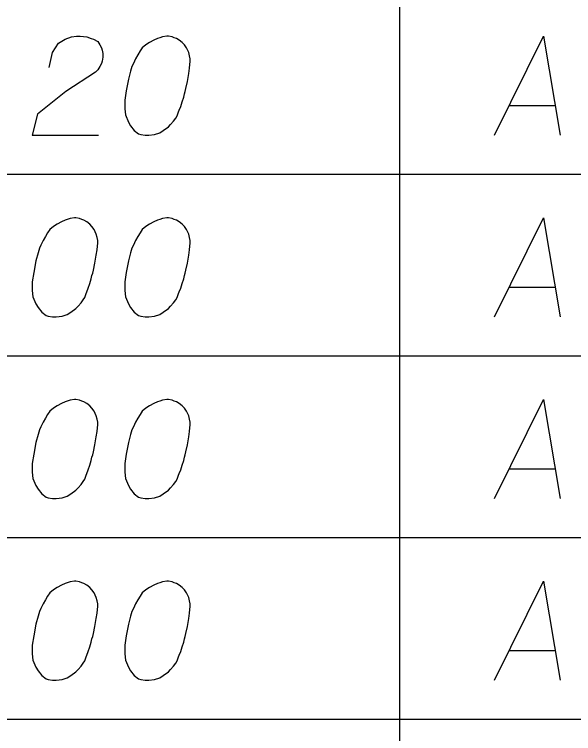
# Model space of a CAD drawing. Extents: x 2074207 to 2076812, y 516372 to 523312.
# Drawn here: x 2076426.41 to 2076453.5, y 517847.82 to 517882.66 of the extents above; entities that cross this region are included whole.
import ezdxf

# ---------------------------------------------------------------- set-up
doc = ezdxf.new("R2010")
doc.units = 0
doc.layers.add('Prop DirtTable_ Soil Test Results - Outline (Minor)', color=7, linetype='Continuous')
doc.layers.add('Prop DirtTable_ Soil Test Results - Tx (Sample Data)', color=7, linetype='Continuous')

msp = doc.modelspace()

# ---------------------------------------------------------------- linework, layer by layer
at = {"layer": 'Prop DirtTable_ Soil Test Results - Outline (Minor)'}
for p, q in [((2076445.063, 517883.718), (2076445.063, 517874.918)), ((2076260.609, 517874.918), (2076811.903, 517874.918)), ((2076260.609, 517874.918), (2076811.903, 517874.918)), ((2076445.063, 517874.918), (2076445.063, 517866.118)), ((2076260.609, 517866.118), (2076811.903, 517866.118)), ((2076260.609, 517866.118), (2076811.903, 517866.118)), ((2076445.063, 517866.118), (2076445.063, 517857.318)), ((2076260.609, 517857.318), (2076811.903, 517857.318)), ((2076260.609, 517857.318), (2076811.903, 517857.318)), ((2076445.063, 517857.318), (2076445.063, 517848.518)), ((2076260.609, 517848.518), (2076811.903, 517848.518)), ((2076260.609, 517848.518), (2076811.903, 517848.518)), ((2076445.063, 517848.518), (2076445.063, 517839.718))]:
    msp.add_line(p, q, dxfattribs=at)
at = {"layer": 'Prop DirtTable_ Soil Test Results - Tx (Sample Data)'}
for points in [[(2076428.087, 517880.095), (2076428.263, 517880.813), (2076428.546, 517881.267), (2076428.863, 517881.456), (2076429.18, 517881.569), (2076429.427, 517881.607), (2076429.604, 517881.607), (2076429.921, 517881.569), (2076430.133, 517881.493), (2076430.239, 517881.456), (2076430.45, 517881.342), (2076430.556, 517881.191), (2076430.627, 517881.04), (2076430.662, 517880.926), (2076430.697, 517880.775), (2076430.697, 517880.586), (2076430.662, 517880.397), (2076430.627, 517880.284), (2076430.556, 517880.133), (2076430.45, 517879.982), (2076430.345, 517879.868), (2076428.898, 517878.923), (2076427.523, 517877.827), (2076427.276, 517876.807), (2076430.486, 517876.807)], [(2076433.872, 517881.607), (2076433.802, 517881.607), (2076433.59, 517881.569), (2076433.449, 517881.531), (2076433.343, 517881.493), (2076433.167, 517881.418), (2076432.955, 517881.304), (2076432.779, 517881.191), (2076432.602, 517881.04), (2076432.496, 517880.889), (2076432.391, 517880.7), (2076432.285, 517880.511), (2076432.179, 517880.284), (2076432.108, 517880.133), (2076432.038, 517879.906), (2076431.932, 517879.528), (2076431.826, 517878.961), (2076431.756, 517878.508), (2076431.756, 517878.092), (2076431.791, 517877.789), (2076431.932, 517877.449), (2076432.038, 517877.26), (2076432.214, 517877.034), (2076432.426, 517876.882), (2076432.532, 517876.845), (2076432.743, 517876.807), (2076432.92, 517876.807), (2076433.202, 517876.845), (2076433.449, 517876.92), (2076433.625, 517877.034), (2076433.872, 517877.223), (2076433.978, 517877.336), (2076434.119, 517877.487), (2076434.225, 517877.638), (2076434.295, 517877.752), (2076434.366, 517877.941), (2076434.401, 517878.016), (2076434.472, 517878.205), (2076434.542, 517878.432), (2076434.613, 517878.659), (2076434.648, 517878.81), (2076434.683, 517878.923), (2076434.719, 517879.075), (2076434.789, 517879.415), (2076434.825, 517879.604), (2076434.86, 517879.793), (2076434.895, 517880.057), (2076434.93, 517880.397), (2076434.93, 517880.511), (2076434.895, 517880.662), (2076434.86, 517880.813), (2076434.754, 517881.04), (2076434.648, 517881.191), (2076434.542, 517881.304), (2076434.401, 517881.418), (2076434.26, 517881.493), (2076434.154, 517881.531), (2076434.049, 517881.569), (2076433.872, 517881.607)], [(2076449.676, 517876.807), (2076452.039, 517881.607), (2076452.85, 517876.807)], [(2076450.381, 517878.243), (2076452.603, 517878.243)], [(2076429.392, 517872.807), (2076429.322, 517872.807), (2076429.11, 517872.769), (2076428.969, 517872.731), (2076428.863, 517872.693), (2076428.687, 517872.618), (2076428.475, 517872.504), (2076428.299, 517872.391), (2076428.122, 517872.24), (2076428.016, 517872.089), (2076427.911, 517871.9), (2076427.805, 517871.711), (2076427.699, 517871.484), (2076427.628, 517871.333), (2076427.558, 517871.106), (2076427.452, 517870.728), (2076427.346, 517870.161), (2076427.276, 517869.708), (2076427.276, 517869.292), (2076427.311, 517868.989), (2076427.452, 517868.649), (2076427.558, 517868.46), (2076427.734, 517868.234), (2076427.946, 517868.082), (2076428.052, 517868.045), (2076428.263, 517868.007), (2076428.44, 517868.007), (2076428.722, 517868.045), (2076428.969, 517868.12), (2076429.145, 517868.234), (2076429.392, 517868.423), (2076429.498, 517868.536), (2076429.639, 517868.687), (2076429.745, 517868.838), (2076429.815, 517868.952), (2076429.886, 517869.141), (2076429.921, 517869.216), (2076429.992, 517869.405), (2076430.062, 517869.632), (2076430.133, 517869.859), (2076430.168, 517870.01), (2076430.203, 517870.123), (2076430.239, 517870.275), (2076430.309, 517870.615), (2076430.345, 517870.804), (2076430.38, 517870.993), (2076430.415, 517871.257), (2076430.45, 517871.597), (2076430.45, 517871.711), (2076430.415, 517871.862), (2076430.38, 517872.013), (2076430.274, 517872.24), (2076430.168, 517872.391), (2076430.062, 517872.504), (2076429.921, 517872.618), (2076429.78, 517872.693), (2076429.674, 517872.731), (2076429.569, 517872.769), (2076429.392, 517872.807)], [(2076433.872, 517872.807), (2076433.802, 517872.807), (2076433.59, 517872.769), (2076433.449, 517872.731), (2076433.343, 517872.693), (2076433.167, 517872.618), (2076432.955, 517872.504), (2076432.779, 517872.391), (2076432.602, 517872.24), (2076432.496, 517872.089), (2076432.391, 517871.9), (2076432.285, 517871.711), (2076432.179, 517871.484), (2076432.108, 517871.333), (2076432.038, 517871.106), (2076431.932, 517870.728), (2076431.826, 517870.161), (2076431.756, 517869.708), (2076431.756, 517869.292), (2076431.791, 517868.989), (2076431.932, 517868.649), (2076432.038, 517868.46), (2076432.214, 517868.234), (2076432.426, 517868.082), (2076432.532, 517868.045), (2076432.743, 517868.007), (2076432.92, 517868.007), (2076433.202, 517868.045), (2076433.449, 517868.12), (2076433.625, 517868.234), (2076433.872, 517868.423), (2076433.978, 517868.536), (2076434.119, 517868.687), (2076434.225, 517868.838), (2076434.295, 517868.952), (2076434.366, 517869.141), (2076434.401, 517869.216), (2076434.472, 517869.405), (2076434.542, 517869.632), (2076434.613, 517869.859), (2076434.648, 517870.01), (2076434.683, 517870.123), (2076434.719, 517870.275), (2076434.789, 517870.615), (2076434.825, 517870.804), (2076434.86, 517870.993), (2076434.895, 517871.257), (2076434.93, 517871.597), (2076434.93, 517871.711), (2076434.895, 517871.862), (2076434.86, 517872.013), (2076434.754, 517872.24), (2076434.648, 517872.391), (2076434.542, 517872.504), (2076434.401, 517872.618), (2076434.26, 517872.693), (2076434.154, 517872.731), (2076434.049, 517872.769), (2076433.872, 517872.807)], [(2076449.676, 517868.007), (2076452.039, 517872.807), (2076452.85, 517868.007)], [(2076450.381, 517869.443), (2076452.603, 517869.443)], [(2076429.392, 517864.007), (2076429.322, 517864.007), (2076429.11, 517863.969), (2076428.969, 517863.931), (2076428.863, 517863.893), (2076428.687, 517863.818), (2076428.475, 517863.704), (2076428.299, 517863.591), (2076428.122, 517863.44), (2076428.016, 517863.289), (2076427.911, 517863.1), (2076427.805, 517862.911), (2076427.699, 517862.684), (2076427.628, 517862.533), (2076427.558, 517862.306), (2076427.452, 517861.928), (2076427.346, 517861.361), (2076427.276, 517860.908), (2076427.276, 517860.492), (2076427.311, 517860.189), (2076427.452, 517859.849), (2076427.558, 517859.66), (2076427.734, 517859.434), (2076427.946, 517859.282), (2076428.052, 517859.245), (2076428.263, 517859.207), (2076428.44, 517859.207), (2076428.722, 517859.245), (2076428.969, 517859.32), (2076429.145, 517859.434), (2076429.392, 517859.623), (2076429.498, 517859.736), (2076429.639, 517859.887), (2076429.745, 517860.038), (2076429.815, 517860.152), (2076429.886, 517860.341), (2076429.921, 517860.416), (2076429.992, 517860.605), (2076430.062, 517860.832), (2076430.133, 517861.059), (2076430.168, 517861.21), (2076430.203, 517861.323), (2076430.239, 517861.475), (2076430.309, 517861.815), (2076430.345, 517862.004), (2076430.38, 517862.193), (2076430.415, 517862.457), (2076430.45, 517862.797), (2076430.45, 517862.911), (2076430.415, 517863.062), (2076430.38, 517863.213), (2076430.274, 517863.44), (2076430.168, 517863.591), (2076430.062, 517863.704), (2076429.921, 517863.818), (2076429.78, 517863.893), (2076429.674, 517863.931), (2076429.569, 517863.969), (2076429.392, 517864.007)], [(2076433.872, 517864.007), (2076433.802, 517864.007), (2076433.59, 517863.969), (2076433.449, 517863.931), (2076433.343, 517863.893), (2076433.167, 517863.818), (2076432.955, 517863.704), (2076432.779, 517863.591), (2076432.602, 517863.44), (2076432.496, 517863.289), (2076432.391, 517863.1), (2076432.285, 517862.911), (2076432.179, 517862.684), (2076432.108, 517862.533), (2076432.038, 517862.306), (2076431.932, 517861.928), (2076431.826, 517861.361), (2076431.756, 517860.908), (2076431.756, 517860.492), (2076431.791, 517860.189), (2076431.932, 517859.849), (2076432.038, 517859.66), (2076432.214, 517859.434), (2076432.426, 517859.282), (2076432.532, 517859.245), (2076432.743, 517859.207), (2076432.92, 517859.207), (2076433.202, 517859.245), (2076433.449, 517859.32), (2076433.625, 517859.434), (2076433.872, 517859.623), (2076433.978, 517859.736), (2076434.119, 517859.887), (2076434.225, 517860.038), (2076434.295, 517860.152), (2076434.366, 517860.341), (2076434.401, 517860.416), (2076434.472, 517860.605), (2076434.542, 517860.832), (2076434.613, 517861.059), (2076434.648, 517861.21), (2076434.683, 517861.323), (2076434.719, 517861.475), (2076434.789, 517861.815), (2076434.825, 517862.004), (2076434.86, 517862.193), (2076434.895, 517862.457), (2076434.93, 517862.797), (2076434.93, 517862.911), (2076434.895, 517863.062), (2076434.86, 517863.213), (2076434.754, 517863.44), (2076434.648, 517863.591), (2076434.542, 517863.704), (2076434.401, 517863.818), (2076434.26, 517863.893), (2076434.154, 517863.931), (2076434.049, 517863.969), (2076433.872, 517864.007)], [(2076449.676, 517859.207), (2076452.039, 517864.007), (2076452.85, 517859.207)], [(2076450.381, 517860.643), (2076452.603, 517860.643)], [(2076429.392, 517855.207), (2076429.322, 517855.207), (2076429.11, 517855.169), (2076428.969, 517855.131), (2076428.863, 517855.093), (2076428.687, 517855.018), (2076428.475, 517854.904), (2076428.299, 517854.791), (2076428.122, 517854.64), (2076428.016, 517854.489), (2076427.911, 517854.3), (2076427.805, 517854.111), (2076427.699, 517853.884), (2076427.628, 517853.733), (2076427.558, 517853.506), (2076427.452, 517853.128), (2076427.346, 517852.561), (2076427.276, 517852.108), (2076427.276, 517851.692), (2076427.311, 517851.389), (2076427.452, 517851.049), (2076427.558, 517850.86), (2076427.734, 517850.634), (2076427.946, 517850.482), (2076428.052, 517850.445), (2076428.263, 517850.407), (2076428.44, 517850.407), (2076428.722, 517850.445), (2076428.969, 517850.52), (2076429.145, 517850.634), (2076429.392, 517850.823), (2076429.498, 517850.936), (2076429.639, 517851.087), (2076429.745, 517851.238), (2076429.815, 517851.352), (2076429.886, 517851.541), (2076429.921, 517851.616), (2076429.992, 517851.805), (2076430.062, 517852.032), (2076430.133, 517852.259), (2076430.168, 517852.41), (2076430.203, 517852.523), (2076430.239, 517852.675), (2076430.309, 517853.015), (2076430.345, 517853.204), (2076430.38, 517853.393), (2076430.415, 517853.657), (2076430.45, 517853.997), (2076430.45, 517854.111), (2076430.415, 517854.262), (2076430.38, 517854.413), (2076430.274, 517854.64), (2076430.168, 517854.791), (2076430.062, 517854.904), (2076429.921, 517855.018), (2076429.78, 517855.093), (2076429.674, 517855.131), (2076429.569, 517855.169), (2076429.392, 517855.207)], [(2076433.872, 517855.207), (2076433.802, 517855.207), (2076433.59, 517855.169), (2076433.449, 517855.131), (2076433.343, 517855.093), (2076433.167, 517855.018), (2076432.955, 517854.904), (2076432.779, 517854.791), (2076432.602, 517854.64), (2076432.496, 517854.489), (2076432.391, 517854.3), (2076432.285, 517854.111), (2076432.179, 517853.884), (2076432.108, 517853.733), (2076432.038, 517853.506), (2076431.932, 517853.128), (2076431.826, 517852.561), (2076431.756, 517852.108), (2076431.756, 517851.692), (2076431.791, 517851.389), (2076431.932, 517851.049), (2076432.038, 517850.86), (2076432.214, 517850.634), (2076432.426, 517850.482), (2076432.532, 517850.445), (2076432.743, 517850.407), (2076432.92, 517850.407), (2076433.202, 517850.445), (2076433.449, 517850.52), (2076433.625, 517850.634), (2076433.872, 517850.823), (2076433.978, 517850.936), (2076434.119, 517851.087), (2076434.225, 517851.238), (2076434.295, 517851.352), (2076434.366, 517851.541), (2076434.401, 517851.616), (2076434.472, 517851.805), (2076434.542, 517852.032), (2076434.613, 517852.259), (2076434.648, 517852.41), (2076434.683, 517852.523), (2076434.719, 517852.675), (2076434.789, 517853.015), (2076434.825, 517853.204), (2076434.86, 517853.393), (2076434.895, 517853.657), (2076434.93, 517853.997), (2076434.93, 517854.111), (2076434.895, 517854.262), (2076434.86, 517854.413), (2076434.754, 517854.64), (2076434.648, 517854.791), (2076434.542, 517854.904), (2076434.401, 517855.018), (2076434.26, 517855.093), (2076434.154, 517855.131), (2076434.049, 517855.169), (2076433.872, 517855.207)], [(2076449.676, 517850.407), (2076452.039, 517855.207), (2076452.85, 517850.407)], [(2076450.381, 517851.843), (2076452.603, 517851.843)]]:
    msp.add_lwpolyline(points, dxfattribs=at)

doc.saveas('drawing.dxf')
